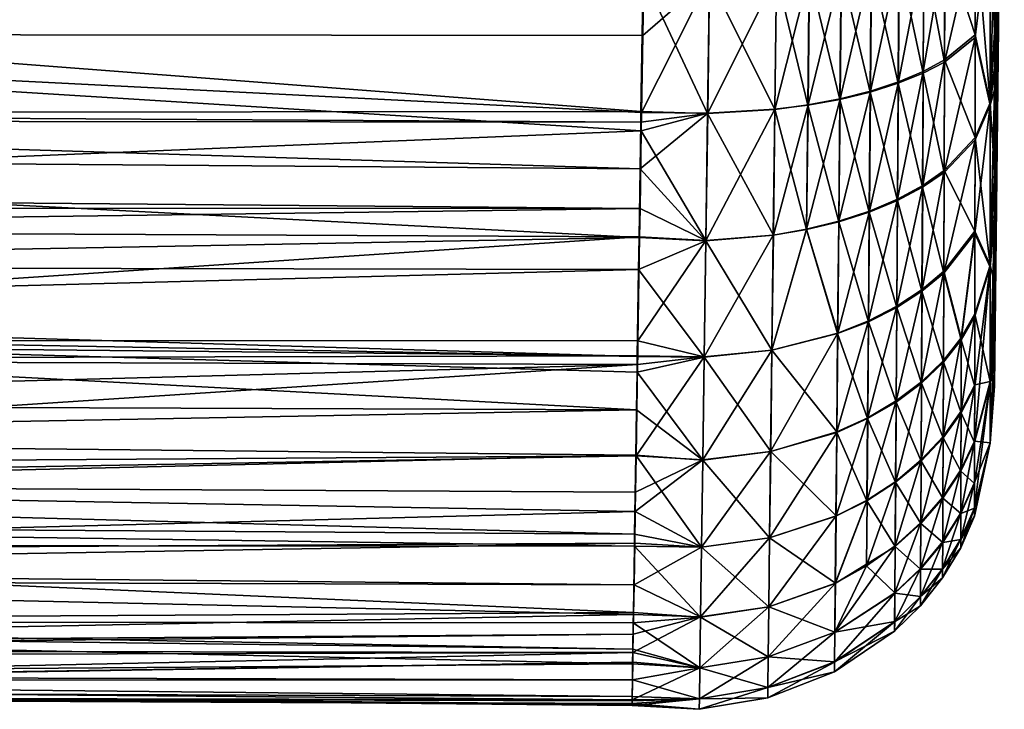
# Model space of a CAD drawing. Extents: x -0.145 to 0.145, y -0.184 to 0.
# Tile 274 of 342: x 0.121 to 0.145, y -0.116 to -0.099. Entities that reach past the tile are written whole.
import ezdxf

# ---------------------------------------------------------------- set-up
doc = ezdxf.new("R2010")
doc.units = 0
doc.layers.add('mesh', color=7, linetype='CONTINUOUS')

msp = doc.modelspace()

# ---------------------------------------------------------------- meshes
at = {"layer": 'mesh'}
mesh = msp.add_polyface(dxfattribs=at)
corners = [(0.137496, -0.091066, 0.024542), (0.135935, -0.088682, 0.024486), (0.13597, -0.085146, 0.024193), (0.13593, -0.08904, 0.024507), (0.1359, -0.091043, 0.024622), (0.137557, -0.085156, 0.024152), (0.138058, -0.091074, 0.024514), (0.13915, -0.085167, 0.023856), (0.139091, -0.091086, 0.024235), (0.137448, -0.094548, 0.024394), (0.139062, -0.094526, 0.024104), (0.138981, -0.101146, 0.022273), (0.1374, -0.097965, 0.02371), (0.139021, -0.097903, 0.023428), (0.137354, -0.101249, 0.022541), (0.135846, -0.094512, 0.024263), (0.135863, -0.093423, 0.024376), (0.135794, -0.097919, 0.023659), (0.135808, -0.096964, 0.024008), (0.135722, -0.102587, 0.02195), (0.135739, -0.101452, 0.022366), (0.138944, -0.104189, 0.020663), (0.13731, -0.104329, 0.02091), (0.135697, -0.104242, 0.02082), (0.137452, -0.094537, -0.023474), (0.135809, -0.097894, -0.022682), (0.137404, -0.097956, -0.022791), (0.135931, -0.090015, -0.023657), (0.135925, -0.090413, -0.023633), (0.137501, -0.091056, -0.023657), (0.13755, -0.087584, -0.023336), (0.135861, -0.09451, -0.023381), (0.135915, -0.091024, -0.023595), (0.137358, -0.10124, -0.021623), (0.13575, -0.101662, -0.021479), (0.137315, -0.104321, -0.019994), (0.135757, -0.10122, -0.02162), (0.135786, -0.099356, -0.022215), (0.139141, -0.087654, -0.023051), (0.1391, -0.091084, -0.023367), (0.139059, -0.094524, -0.023184), (0.139018, -0.097901, -0.022509), (0.138979, -0.101145, -0.021353), (0.138942, -0.104188, -0.019743), (0.135968, -0.087586, -0.023199), (0.13599, -0.086161, -0.02293)]
mesh.append_faces([[corners[k] for k in face] for face in [(0, 1, 2, 2), (0, 3, 1, 1), (4, 3, 0, 0), (5, 6, 0, 0), (7, 8, 6, 6), (6, 9, 0, 0), (6, 10, 9, 9), (8, 10, 6, 6), (11, 12, 13, 13), (14, 12, 11, 11), (9, 4, 0, 0), (15, 16, 9, 9), (14, 17, 12, 12), (12, 9, 13, 13), (12, 15, 9, 9), (18, 15, 12, 12), (19, 20, 14, 14), (21, 14, 11, 11), (22, 14, 21, 21), (22, 19, 14, 14), (23, 19, 22, 22), (24, 25, 26, 26), (27, 28, 29, 29), (30, 27, 29, 29), (29, 31, 24, 24), (28, 32, 29, 29), (33, 34, 35, 35), (26, 36, 33, 33), (25, 37, 26, 26), (29, 38, 30, 30), (24, 39, 29, 29), (26, 40, 24, 24), (33, 41, 26, 26), (33, 42, 41, 41), (35, 42, 33, 33), (35, 43, 42, 42), (30, 44, 27, 27), (30, 45, 44, 44)]])
mesh = msp.add_polyface(dxfattribs=at)
corners = [(0.13593, -0.08904, 0.024507), (0.098152, -0.089053, 0.02434), (0.135935, -0.088682, 0.024486), (0.135863, -0.093423, 0.024376), (0.098152, -0.093419, 0.024203), (0.1359, -0.091043, 0.024622), (0.135808, -0.096964, 0.024008), (0.098152, -0.095722, 0.024094), (0.135846, -0.094512, 0.024263), (0.098152, -0.101412, 0.022306), (0.135739, -0.101452, 0.022366), (0.135722, -0.102587, 0.02195), (0.098152, -0.101229, 0.022417), (0.135743, -0.101199, 0.022458), (0.098152, -0.098312, 0.023305), (0.135794, -0.097919, 0.023659), (0.098152, -0.097581, 0.023528), (0.135798, -0.097641, 0.023761), (0.13572, -0.103547, -0.020305), (0.098152, -0.104053, -0.020016), (0.135709, -0.104226, -0.019882), (0.098152, -0.10353, -0.020251), (0.135838, -0.095991, -0.02329), (0.098152, -0.098547, -0.022492), (0.135809, -0.097894, -0.022682), (0.135855, -0.094912, -0.023356), (0.098152, -0.095079, -0.023101), (0.135861, -0.09451, -0.023381), (0.098152, -0.094867, -0.023139), (0.135915, -0.091024, -0.023595), (0.098152, -0.092761, -0.023509), (0.135931, -0.090015, -0.023657), (0.098152, -0.090436, -0.023344), (0.135925, -0.090413, -0.023633), (0.135968, -0.087586, -0.023199), (0.098152, -0.086943, -0.023097), (0.137448, -0.094548, 0.024394), (0.1374, -0.097965, 0.02371), (0.137354, -0.101249, 0.022541), (0.137452, -0.094537, -0.023474), (0.137501, -0.091056, -0.023657), (0.137315, -0.104321, -0.019994), (0.13575, -0.101662, -0.021479), (0.137358, -0.10124, -0.021623), (0.135757, -0.10122, -0.02162), (0.137404, -0.097956, -0.022791), (0.135786, -0.099356, -0.022215), (0.098152, -0.089808, 0.024374), (0.098152, -0.094109, 0.02417), (0.098152, -0.102297, 0.021773), (0.135697, -0.104242, 0.02082), (0.098152, -0.103213, -0.020393), (0.098152, -0.099319, -0.022145), (0.098152, -0.090812, -0.023371), (0.13599, -0.086161, -0.02293), (0.098152, -0.086538, -0.022968)]
mesh.append_faces([[corners[k] for k in face] for face in [(0, 1, 2, 2), (3, 4, 5, 5), (6, 7, 8, 8), (9, 10, 11, 11), (12, 13, 10, 10), (14, 15, 13, 13), (16, 17, 15, 15), (6, 17, 16, 16), (18, 19, 20, 20), (21, 19, 18, 18), (22, 23, 24, 24), (25, 26, 22, 22), (27, 28, 25, 25), (29, 30, 27, 27), (31, 32, 33, 33), (34, 35, 31, 31), (36, 3, 5, 5), (37, 17, 6, 6), (37, 15, 17, 17), (38, 13, 15, 15), (38, 10, 13, 13), (39, 22, 24, 24), (39, 25, 22, 22), (39, 27, 25, 25), (40, 29, 27, 27), (41, 18, 20, 20), (41, 42, 18, 18), (43, 44, 42, 42), (45, 46, 44, 44), (5, 47, 0, 0), (8, 48, 3, 3), (49, 11, 50, 50), (51, 18, 42, 42), (52, 46, 24, 24), (52, 44, 46, 46), (42, 44, 52, 52), (33, 53, 29, 29), (54, 55, 34, 34)]])
mesh = msp.add_polyface(dxfattribs=at)
corners = [(0.14453, -0.08684, 0.000366), (0.144289, -0.106313, -0.006328), (0.144289, -0.107517, -0.00288), (0.144289, -0.106142, -0.006818), (0.144289, -0.106221, 0.007272), (0.144289, -0.105339, 0.009162), (0.144289, -0.107102, 0.005382), (0.144289, -0.107844, 0.001278), (0.144289, -0.107566, 0.002816), (0.144289, -0.107805, 0.00079), (0.143077, -0.102621, 0.018168), (0.143825, -0.101825, 0.016903), (0.143821, -0.104093, 0.015262), (0.144188, -0.104959, -0.011289), (0.144289, -0.10381, -0.010276), (0.144289, -0.100675, -0.013027), (0.144289, -0.102673, 0.01237), (0.144289, -0.103672, 0.011168), (0.144188, -0.104912, 0.012261), (0.141962, -0.100516, -0.01983), (0.141286, -0.100728, -0.020333), (0.141944, -0.103349, -0.018333), (0.144189, -0.101046, -0.014606), (0.14382, -0.104147, -0.014302), (0.144289, -0.10021, -0.013259), (0.143823, -0.101884, -0.015952), (0.143827, -0.099407, -0.017259), (0.144189, -0.100986, 0.015562), (0.144289, -0.100125, 0.014188), (0.143829, -0.099344, 0.0182), (0.143087, -0.099951, 0.019567), (0.143067, -0.105062, 0.016398), (0.142556, -0.102985, 0.018744), (0.142571, -0.100229, 0.020192), (0.142543, -0.105505, 0.016914), (0.142551, -0.103027, -0.017805), (0.143073, -0.102671, -0.017225), (0.142565, -0.100273, -0.01926), (0.143064, -0.105108, -0.015446), (0.142539, -0.105543, -0.015968), (0.143083, -0.100003, -0.018633), (0.141949, -0.103316, 0.019268), (0.141968, -0.100482, 0.020759)]
mesh.append_faces([[corners[k] for k in face] for face in [(0, 1, 2, 2), (0, 3, 1, 1), (0, 4, 5, 5), (0, 6, 4, 4), (0, 7, 8, 8), (0, 9, 7, 7), (10, 11, 12, 12), (13, 14, 15, 15), (16, 17, 18, 18), (19, 20, 21, 21), (13, 22, 23, 23), (15, 22, 13, 13), (15, 24, 22, 22), (22, 25, 23, 23), (22, 26, 25, 25), (27, 18, 11, 11), (27, 16, 18, 18), (28, 16, 27, 27), (18, 12, 11, 11), (11, 29, 27, 27), (10, 30, 11, 11), (12, 31, 10, 10), (30, 32, 33, 33), (10, 32, 30, 30), (10, 34, 32, 32), (31, 34, 10, 10), (35, 36, 37, 37), (35, 38, 36, 36), (39, 38, 35, 35), (25, 38, 23, 23), (25, 36, 38, 38), (26, 36, 25, 25), (26, 40, 36, 36), (19, 35, 37, 37), (21, 35, 19, 19), (21, 39, 35, 35), (41, 33, 32, 32), (42, 33, 41, 41)]])
mesh = msp.add_polyface(dxfattribs=at)
corners = [(0.144289, -0.107517, -0.00288), (0.144289, -0.107598, -0.001843), (0.14453, -0.08684, 0.000366), (0.144289, -0.10381, -0.010276), (0.144289, -0.106142, -0.006818), (0.144289, -0.100675, -0.013027), (0.144289, -0.10021, -0.013259), (0.144289, -0.102673, 0.01237), (0.144289, -0.100125, 0.014188), (0.144289, -0.103672, 0.011168), (0.144289, -0.107566, 0.002816), (0.144289, -0.107102, 0.005382), (0.144289, -0.107805, 0.00079), (0.144289, -0.099278, 0.014792), (0.144191, -0.096283, 0.017602), (0.144289, -0.095864, 0.016087), (0.144189, -0.100986, 0.015562), (0.144289, -0.096942, -0.014889), (0.144189, -0.101046, -0.014606), (0.14419, -0.096349, -0.016666), (0.144289, -0.095924, -0.015101), (0.14201, -0.094319, 0.022447), (0.141989, -0.097462, 0.021826), (0.141318, -0.09761, 0.022355), (0.141982, -0.097496, -0.020903), (0.141311, -0.097634, -0.021433), (0.141962, -0.100516, -0.01983), (0.142002, -0.094354, -0.02153), (0.141337, -0.094414, -0.022076), (0.143827, -0.099407, -0.017259), (0.143831, -0.096768, -0.018194), (0.143098, -0.097107, 0.020567), (0.143829, -0.099344, 0.0182), (0.143087, -0.099951, 0.019567), (0.143833, -0.096704, 0.019125), (0.143109, -0.094149, 0.021145), (0.143825, -0.101825, 0.016903), (0.142571, -0.100229, 0.020192), (0.142586, -0.097293, 0.021226), (0.14258, -0.097337, -0.020302), (0.143083, -0.100003, -0.018633), (0.143093, -0.09716, -0.019641), (0.142565, -0.100273, -0.01926), (0.143073, -0.102671, -0.017225), (0.143835, -0.094022, -0.018738), (0.141968, -0.100482, 0.020759), (0.142602, -0.094238, 0.021826)]
mesh.append_faces([[corners[k] for k in face] for face in [(0, 1, 2, 2), (3, 4, 2, 2), (2, 5, 3, 3), (2, 6, 5, 5), (2, 7, 8, 8), (2, 9, 7, 7), (10, 11, 2, 2), (1, 12, 2, 2), (13, 14, 15, 15), (13, 16, 14, 14), (8, 16, 13, 13), (17, 18, 6, 6), (17, 19, 18, 18), (20, 19, 17, 17), (21, 22, 23, 23), (24, 25, 26, 26), (27, 28, 24, 24), (19, 29, 18, 18), (19, 30, 29, 29), (31, 32, 33, 33), (31, 34, 32, 32), (35, 34, 31, 31), (16, 34, 14, 14), (16, 32, 34, 34), (36, 33, 32, 32), (31, 37, 38, 38), (33, 37, 31, 31), (39, 40, 41, 41), (42, 40, 39, 39), (42, 43, 40, 40), (30, 40, 29, 29), (30, 41, 40, 40), (44, 41, 30, 30), (24, 39, 27, 27), (24, 42, 39, 39), (26, 42, 24, 24), (45, 38, 37, 37), (22, 38, 45, 45), (22, 46, 38, 38)]])
mesh = msp.add_polyface(dxfattribs=at)
corners = [(0.144289, -0.096942, -0.014889), (0.144289, -0.10021, -0.013259), (0.14453, -0.08684, 0.000366), (0.144289, -0.095924, -0.015101), (0.144289, -0.092859, -0.015739), (0.144289, -0.095864, 0.016087), (0.144289, -0.095378, 0.016271), (0.144289, -0.099278, 0.014792), (0.144289, -0.100125, 0.014188), (0.144289, -0.105339, 0.009162), (0.144289, -0.103672, 0.011168), (0.144139, -0.091197, 0.018209), (0.144289, -0.09123, 0.016708), (0.144191, -0.096283, 0.017602), (0.14201, -0.094319, 0.022447), (0.141345, -0.09439, 0.022993), (0.141995, -0.091121, 0.022568), (0.141318, -0.09761, 0.022355), (0.142023, -0.091153, -0.021696), (0.141363, -0.091135, -0.022248), (0.142002, -0.094354, -0.02153), (0.14419, -0.096349, -0.016666), (0.144191, -0.091262, -0.017299), (0.143835, -0.094022, -0.018738), (0.143831, -0.096768, -0.018194), (0.143839, -0.091228, -0.018881), (0.143795, -0.091165, 0.019775), (0.144061, -0.091179, 0.018998), (0.143837, -0.093958, 0.019659), (0.143109, -0.094149, 0.021145), (0.143833, -0.096704, 0.019125), (0.143522, -0.091151, 0.020573), (0.142602, -0.094238, 0.021826), (0.143075, -0.091141, 0.021261), (0.142586, -0.097293, 0.021226), (0.143098, -0.097107, 0.020567), (0.142596, -0.094282, -0.020909), (0.143104, -0.094202, -0.020228), (0.142612, -0.091172, -0.02107), (0.143093, -0.09716, -0.019641), (0.14258, -0.097337, -0.020302), (0.143115, -0.091191, -0.020382), (0.141989, -0.097462, 0.021826), (0.142574, -0.091129, 0.022033)]
mesh.append_faces([[corners[k] for k in face] for face in [(0, 1, 2, 2), (2, 3, 0, 0), (2, 4, 3, 3), (2, 5, 6, 6), (2, 7, 5, 5), (8, 7, 2, 2), (9, 10, 2, 2), (6, 11, 12, 12), (6, 13, 11, 11), (5, 13, 6, 6), (14, 15, 16, 16), (17, 15, 14, 14), (18, 19, 20, 20), (21, 22, 23, 23), (21, 4, 22, 22), (3, 4, 21, 21), (23, 24, 21, 21), (25, 23, 22, 22), (26, 27, 28, 28), (29, 28, 30, 30), (13, 28, 11, 11), (13, 30, 28, 28), (29, 31, 28, 28), (29, 32, 33, 33), (29, 34, 32, 32), (35, 34, 29, 29), (36, 37, 38, 38), (36, 39, 37, 37), (40, 39, 36, 36), (23, 37, 39, 39), (25, 37, 23, 23), (25, 41, 37, 37), (18, 36, 38, 38), (20, 36, 18, 18), (20, 40, 36, 36), (14, 32, 42, 42), (14, 43, 32, 32), (16, 43, 14, 14)]])
mesh = msp.add_polyface(dxfattribs=at)
corners = [(0.135808, -0.096964, 0.024008), (0.098152, -0.097581, 0.023528), (0.098152, -0.095722, 0.024094), (0.098152, -0.101229, 0.022417), (0.135739, -0.101452, 0.022366), (0.098152, -0.101412, 0.022306), (0.098152, -0.098312, 0.023305), (0.135743, -0.101199, 0.022458), (0.135794, -0.097919, 0.023659), (0.135838, -0.095991, -0.02329), (0.098152, -0.095079, -0.023101), (0.098152, -0.098547, -0.022492), (0.135855, -0.094912, -0.023356), (0.098152, -0.094867, -0.023139), (0.135846, -0.094512, 0.024263), (0.098152, -0.094109, 0.02417), (0.098152, -0.103213, -0.020393), (0.13575, -0.101662, -0.021479), (0.098152, -0.099319, -0.022145), (0.135809, -0.097894, -0.022682), (0.097913, -0.102308, 0.021774), (0.097854, -0.10224, 0.02164), (0.097913, -0.098328, 0.023355), (0.097864, -0.099238, -0.02204), (0.097864, -0.103148, -0.020296), (0.098048, -0.099303, -0.022228), (0.097854, -0.101217, -0.021206), (0.097853, -0.09915, -0.021788), (0.097854, -0.097163, -0.022594), (0.098048, -0.098357, 0.023452), (0.098152, -0.102297, 0.021773), (0.098048, -0.102353, 0.021864), (0.097996, -0.103233, -0.020447), (0.09795, -0.095097, -0.023196), (0.098072, -0.095099, -0.023213), (0.097854, -0.095069, -0.023007), (0.098048, -0.094114, 0.024304), (0.097853, -0.098302, 0.023175), (0.097854, -0.094087, 0.024055), (0.097913, -0.094103, 0.024204)]
mesh.append_faces([[corners[k] for k in face] for face in [(0, 1, 2, 2), (3, 4, 5, 5), (6, 7, 3, 3), (1, 8, 6, 6), (9, 10, 11, 11), (12, 13, 10, 10), (14, 2, 15, 15), (16, 17, 18, 18), (19, 11, 18, 18), (20, 21, 22, 22), (23, 24, 25, 25), (23, 26, 24, 24), (23, 27, 26, 26), (28, 27, 23, 23), (29, 30, 31, 31), (32, 16, 18, 18), (33, 25, 34, 34), (33, 23, 25, 25), (35, 23, 33, 33), (35, 28, 23, 23), (15, 29, 36, 36), (15, 1, 29, 29), (2, 1, 15, 15), (30, 3, 5, 5), (29, 3, 30, 30), (29, 6, 3, 3), (1, 6, 29, 29), (34, 10, 13, 13), (34, 11, 10, 10), (34, 18, 11, 11), (25, 18, 34, 34), (25, 32, 18, 18), (37, 22, 21, 21), (38, 22, 37, 37), (38, 39, 22, 22), (22, 31, 20, 20), (22, 29, 31, 31), (39, 29, 22, 22), (39, 36, 29, 29)]])
mesh = msp.add_polyface(dxfattribs=at)
corners = [(0.141968, -0.100482, 0.020759), (0.141949, -0.103316, 0.019268), (0.141268, -0.103607, 0.019728), (0.141989, -0.097462, 0.021826), (0.141292, -0.100704, 0.021259), (0.14053, -0.103852, 0.020117), (0.140503, -0.106556, 0.018143), (0.140559, -0.10089, 0.021681), (0.13975, -0.104046, 0.020429), (0.141318, -0.09761, 0.022355), (0.139818, -0.097832, 0.02316), (0.139021, -0.097903, 0.023428), (0.139855, -0.094495, 0.023827), (0.138981, -0.101146, 0.022273), (0.140589, -0.097734, 0.022802), (0.139783, -0.101038, 0.02202), (0.138944, -0.104189, 0.020663), (0.141246, -0.106259, 0.017795), (0.141944, -0.103349, -0.018333), (0.141286, -0.100728, -0.020333), (0.141263, -0.103631, -0.018798), (0.141962, -0.100516, -0.01983), (0.141311, -0.097634, -0.021433), (0.141982, -0.097496, -0.020903), (0.141337, -0.094414, -0.022076), (0.140553, -0.100905, -0.020758), (0.140525, -0.103866, -0.019191), (0.140583, -0.097749, -0.021881), (0.140614, -0.094463, -0.022538), (0.139746, -0.104052, -0.019507), (0.138979, -0.101145, -0.021353), (0.138942, -0.104188, -0.019743), (0.139778, -0.101045, -0.021098), (0.139018, -0.097901, -0.022509), (0.139813, -0.097838, -0.02224), (0.139059, -0.094524, -0.023184), (0.137404, -0.097956, -0.022791), (0.139849, -0.0945, -0.022908)]
mesh.append_faces([[corners[k] for k in face] for face in [(0, 1, 2, 2), (3, 0, 4, 4), (2, 4, 0, 0), (2, 5, 4, 4), (6, 5, 2, 2), (7, 5, 8, 8), (7, 4, 5, 5), (9, 4, 7, 7), (9, 3, 4, 4), (10, 11, 12, 12), (13, 11, 10, 10), (7, 14, 9, 9), (7, 15, 14, 14), (8, 15, 7, 7), (8, 16, 15, 15), (17, 2, 1, 1), (15, 10, 14, 14), (15, 13, 10, 10), (16, 13, 15, 15), (18, 19, 20, 20), (21, 22, 19, 19), (23, 24, 22, 22), (20, 25, 26, 26), (19, 25, 20, 20), (19, 27, 25, 25), (22, 27, 19, 19), (22, 28, 27, 27), (29, 30, 31, 31), (32, 30, 29, 29), (32, 33, 30, 30), (34, 33, 32, 32), (34, 35, 33, 33), (36, 33, 35, 35), (26, 32, 29, 29), (25, 32, 26, 26), (25, 34, 32, 32), (27, 34, 25, 25), (27, 37, 34, 34)]])
mesh = msp.add_polyface(dxfattribs=at)
corners = [(0.098152, -0.106006, 0.019536), (0.135652, -0.107126, 0.018853), (0.098152, -0.106426, 0.019282), (0.098152, -0.10495, 0.020173), (0.135685, -0.10502, 0.02029), (0.098152, -0.102297, 0.021773), (0.135697, -0.104242, 0.02082), (0.098152, -0.101412, 0.022306), (0.135722, -0.102587, 0.02195), (0.135709, -0.104226, -0.019882), (0.098152, -0.104053, -0.020016), (0.098152, -0.106731, -0.017931), (0.135664, -0.107104, -0.017941), (0.098152, -0.107199, -0.017567), (0.098152, -0.10353, -0.020251), (0.13572, -0.103547, -0.020305), (0.098152, -0.103213, -0.020393), (0.097853, -0.105737, 0.019195), (0.097854, -0.105873, 0.01937), (0.097854, -0.10751, 0.018009), (0.097854, -0.104107, 0.020587), (0.097854, -0.10224, 0.02164), (0.097853, -0.103657, 0.02081), (0.097864, -0.103148, -0.020296), (0.097854, -0.101217, -0.021206), (0.097853, -0.103066, -0.020156), (0.097854, -0.106647, -0.017835), (0.097854, -0.104934, -0.019125), (0.097853, -0.105805, -0.018461), (0.097913, -0.105963, 0.01949), (0.097913, -0.102308, 0.021774), (0.097913, -0.109129, 0.016607), (0.097854, -0.109019, 0.016505), (0.098048, -0.099303, -0.022228), (0.097996, -0.103233, -0.020447), (0.098048, -0.106024, 0.01957), (0.098152, -0.109115, 0.016585), (0.098048, -0.102353, 0.021864), (0.097864, -0.109737, -0.014843), (0.097913, -0.106742, -0.01795), (0.09795, -0.109843, -0.014932), (0.098048, -0.106807, -0.018028), (0.098152, -0.108278, 0.017425), (0.098152, -0.109779, -0.014883), (0.098048, -0.109204, 0.016675)]
mesh.append_faces([[corners[k] for k in face] for face in [(0, 1, 2, 2), (3, 4, 0, 0), (5, 6, 3, 3), (7, 8, 5, 5), (9, 10, 11, 11), (12, 11, 13, 13), (14, 15, 16, 16), (17, 18, 19, 19), (20, 21, 18, 18), (17, 20, 18, 18), (20, 22, 21, 21), (23, 24, 25, 25), (26, 27, 28, 28), (29, 21, 30, 30), (29, 18, 21, 21), (31, 18, 29, 29), (31, 32, 18, 18), (33, 23, 34, 34), (35, 0, 36, 36), (37, 0, 35, 35), (38, 39, 26, 26), (40, 41, 39, 39), (40, 11, 41, 41), (5, 0, 37, 37), (5, 3, 0, 0), (0, 2, 42, 42), (43, 13, 11, 11), (27, 23, 25, 25), (26, 23, 27, 27), (39, 23, 26, 26), (39, 34, 23, 23), (41, 34, 39, 39), (41, 16, 34, 34), (11, 16, 41, 41), (11, 14, 16, 16), (10, 14, 11, 11), (29, 35, 44, 44), (30, 35, 29, 29), (30, 37, 35, 35)]])
mesh = msp.add_polyface(dxfattribs=at)
corners = [(0.141949, -0.103316, 0.019268), (0.141931, -0.105907, 0.017383), (0.141246, -0.106259, 0.017795), (0.144187, -0.107731, 0.007976), (0.144289, -0.106221, 0.007272), (0.144289, -0.107102, 0.005382), (0.144289, -0.105339, 0.009162), (0.144188, -0.104912, 0.012261), (0.144289, -0.103672, 0.011168), (0.144187, -0.107762, -0.006991), (0.144289, -0.10381, -0.010276), (0.144188, -0.104959, -0.011289), (0.144289, -0.106142, -0.006818), (0.144289, -0.106313, -0.006328), (0.141227, -0.108606, 0.0155), (0.140503, -0.106556, 0.018143), (0.141268, -0.103607, 0.019728), (0.141927, -0.105937, -0.016443), (0.141242, -0.106282, -0.016861), (0.141912, -0.108225, -0.014199), (0.141263, -0.103631, -0.018798), (0.141944, -0.103349, -0.018333), (0.14382, -0.104147, -0.014302), (0.143817, -0.106148, -0.012341), (0.143818, -0.1061, 0.01331), (0.143821, -0.104093, 0.015262), (0.143816, -0.107805, 0.011087), (0.143489, -0.106674, 0.013813), (0.143067, -0.105062, 0.016398), (0.143485, -0.108446, 0.011503), (0.143059, -0.107222, 0.014293), (0.142531, -0.107734, 0.01474), (0.142543, -0.105505, 0.016914), (0.142539, -0.105543, -0.015968), (0.143056, -0.107263, -0.013334), (0.143064, -0.105108, -0.015446), (0.142528, -0.107768, -0.013787), (0.143487, -0.106719, -0.012849), (0.143483, -0.108483, -0.010532), (0.143815, -0.107845, -0.010112), (0.141916, -0.108198, 0.015144), (0.142556, -0.102985, 0.018744)]
mesh.append_faces([[corners[k] for k in face] for face in [(0, 1, 2, 2), (3, 4, 5, 5), (3, 6, 4, 4), (7, 6, 3, 3), (7, 8, 6, 6), (9, 10, 11, 11), (9, 12, 10, 10), (13, 12, 9, 9), (14, 2, 1, 1), (2, 15, 16, 16), (17, 18, 19, 19), (17, 20, 18, 18), (21, 20, 17, 17), (11, 22, 23, 23), (7, 24, 25, 25), (3, 24, 7, 7), (3, 26, 24, 24), (25, 27, 28, 28), (24, 27, 25, 25), (24, 29, 27, 27), (26, 29, 24, 24), (27, 30, 28, 28), (28, 31, 32, 32), (30, 31, 28, 28), (33, 34, 35, 35), (36, 34, 33, 33), (34, 37, 35, 35), (34, 38, 37, 37), (23, 39, 11, 11), (23, 37, 39, 39), (22, 37, 23, 23), (22, 35, 37, 37), (17, 33, 21, 21), (17, 36, 33, 33), (19, 36, 17, 17), (40, 32, 31, 31), (1, 32, 40, 40), (1, 41, 32, 32), (0, 41, 1, 1)]])
mesh = msp.add_polyface(dxfattribs=at)
corners = [(0.13975, -0.104046, 0.020429), (0.140503, -0.106556, 0.018143), (0.13891, -0.106967, 0.018631), (0.14053, -0.103852, 0.020117), (0.138944, -0.104189, 0.020663), (0.13731, -0.104329, 0.02091), (0.137271, -0.107142, 0.018854), (0.141227, -0.108606, 0.0155), (0.14048, -0.108949, 0.0158), (0.141246, -0.106259, 0.017795), (0.14046, -0.110978, 0.013137), (0.13888, -0.109424, 0.016221), (0.138855, -0.111507, 0.013482), (0.137236, -0.109629, 0.016413), (0.137207, -0.111738, 0.01364), (0.135685, -0.10502, 0.02029), (0.138854, -0.111508, -0.012561), (0.138879, -0.109424, -0.0153), (0.13721, -0.111733, -0.012726), (0.140477, -0.108961, -0.014869), (0.140499, -0.10657, -0.017214), (0.140458, -0.110988, -0.012203), (0.14121, -0.110596, 0.012891), (0.140445, -0.112602, 0.010209), (0.141207, -0.110613, -0.011949), (0.141223, -0.108625, -0.014562), (0.141242, -0.106282, -0.016861), (0.140525, -0.103866, -0.019191), (0.141263, -0.103631, -0.018798), (0.139746, -0.104052, -0.019507), (0.138942, -0.104188, -0.019743), (0.138909, -0.106967, -0.017711), (0.137275, -0.107134, -0.017938), (0.137315, -0.104321, -0.019994), (0.13724, -0.109622, -0.015498)]
mesh.append_faces([[corners[k] for k in face] for face in [(0, 1, 2, 2), (0, 3, 1, 1), (2, 4, 0, 0), (2, 5, 4, 4), (6, 5, 2, 2), (7, 8, 9, 9), (10, 8, 7, 7), (10, 11, 8, 8), (12, 11, 10, 10), (12, 13, 11, 11), (14, 13, 12, 12), (6, 15, 5, 5), (8, 1, 9, 9), (8, 2, 1, 1), (11, 2, 8, 8), (11, 6, 2, 2), (13, 6, 11, 11), (16, 17, 18, 18), (19, 17, 16, 16), (19, 20, 17, 17), (21, 19, 16, 16), (22, 10, 7, 7), (23, 10, 22, 22), (23, 12, 10, 10), (24, 19, 21, 21), (25, 19, 24, 24), (25, 20, 19, 19), (26, 20, 25, 25), (26, 27, 20, 20), (28, 27, 26, 26), (29, 30, 31, 31), (32, 30, 33, 33), (32, 31, 30, 30), (34, 31, 32, 32), (17, 34, 18, 18), (17, 31, 34, 34), (20, 31, 17, 17), (20, 29, 31, 31), (27, 29, 20, 20)]])
mesh = msp.add_polyface(dxfattribs=at)
corners = [(0.098152, -0.106426, 0.019282), (0.135647, -0.107506, 0.018594), (0.135633, -0.108412, 0.01757), (0.135652, -0.107126, 0.018853), (0.098152, -0.10495, 0.020173), (0.135697, -0.104242, 0.02082), (0.135685, -0.10502, 0.02029), (0.098152, -0.108278, 0.017425), (0.098152, -0.111683, 0.013147), (0.135583, -0.111713, 0.013646), (0.135559, -0.113315, 0.010543), (0.135535, -0.114941, 0.005663), (0.098152, -0.114841, 0.005634), (0.135541, -0.114555, 0.007318), (0.135527, -0.115564, 0.00299), (0.098152, -0.115213, 0.004373), (0.13553, -0.115348, 0.003916), (0.135528, -0.115529, 0.00118), (0.098152, -0.115351, 0.001165), (0.135528, -0.115515, 0.000459), (0.13553, -0.115448, -0.002996), (0.135557, -0.113841, -0.008828), (0.098152, -0.114227, -0.007224), (0.13555, -0.114279, -0.007255), (0.135576, -0.112649, -0.010915), (0.098152, -0.112527, -0.010864), (0.135565, -0.113367, -0.009657), (0.135605, -0.110873, -0.014026), (0.098152, -0.111846, -0.012323), (0.135592, -0.111636, -0.01269), (0.135612, -0.110408, -0.014509), (0.098152, -0.110205, -0.014356), (0.135626, -0.109525, -0.015426), (0.135664, -0.107104, -0.017941), (0.098152, -0.107199, -0.017567), (0.135661, -0.107315, -0.017722), (0.137153, -0.115656, 0.000456), (0.137156, -0.115405, 0.003931), (0.137157, -0.115404, -0.003018), (0.098152, -0.106006, 0.019536), (0.098152, -0.110401, 0.015295), (0.135616, -0.109511, 0.016328), (0.135587, -0.111424, 0.014166), (0.098152, -0.109115, 0.016585), (0.098152, -0.113531, 0.010052), (0.135555, -0.113566, 0.010058), (0.135546, -0.114205, 0.00882), (0.098152, -0.111171, 0.014004), (0.098152, -0.113733, 0.00939), (0.098152, -0.114958, 0.005238), (0.135531, -0.115429, -0.003126), (0.135546, -0.114519, -0.006392), (0.098152, -0.115112, -0.003169), (0.098152, -0.115086, -0.003304), (0.098152, -0.114104, -0.007486), (0.098152, -0.112278, -0.011397), (0.098152, -0.109779, -0.014883), (0.13567, -0.106745, -0.018315), (0.098152, -0.106731, -0.017931), (0.135709, -0.104226, -0.019882), (0.137168, -0.114654, -0.00642)]
mesh.append_faces([[corners[k] for k in face] for face in [(0, 1, 2, 2), (0, 3, 1, 1), (4, 5, 6, 6), (7, 0, 2, 2), (8, 9, 10, 10), (11, 12, 13, 13), (14, 15, 16, 16), (14, 17, 15, 15), (18, 19, 20, 20), (17, 19, 18, 18), (21, 22, 23, 23), (24, 25, 26, 26), (27, 28, 29, 29), (30, 31, 27, 27), (32, 31, 30, 30), (33, 34, 35, 35), (36, 17, 14, 14), (37, 14, 16, 16), (38, 20, 19, 19), (36, 19, 17, 17), (39, 6, 3, 3), (40, 41, 42, 42), (43, 2, 41, 41), (44, 45, 46, 46), (44, 10, 45, 45), (47, 42, 9, 9), (13, 48, 46, 46), (16, 49, 11, 11), (18, 20, 50, 50), (51, 52, 50, 50), (23, 53, 51, 51), (26, 54, 21, 21), (29, 55, 24, 24), (35, 56, 32, 32), (57, 58, 33, 33), (57, 59, 58, 58), (60, 51, 50, 50), (38, 50, 20, 20)]])
mesh = msp.add_polyface(dxfattribs=at)
corners = [(0.137186, -0.113422, -0.009679), (0.135565, -0.113367, -0.009657), (0.135557, -0.113841, -0.008828), (0.13721, -0.111733, -0.012726), (0.135592, -0.111636, -0.01269), (0.135576, -0.112649, -0.010915), (0.137236, -0.109629, 0.016413), (0.135616, -0.109511, 0.016328), (0.135633, -0.108412, 0.01757), (0.135685, -0.10502, 0.02029), (0.135697, -0.104242, 0.02082), (0.13731, -0.104329, 0.02091), (0.137207, -0.111738, 0.01364), (0.137271, -0.107142, 0.018854), (0.135652, -0.107126, 0.018853), (0.135647, -0.107506, 0.018594), (0.135555, -0.113566, 0.010058), (0.135559, -0.113315, 0.010543), (0.137183, -0.113426, 0.010592), (0.137166, -0.114657, 0.007333), (0.135546, -0.114205, 0.00882), (0.135541, -0.114555, 0.007318), (0.135535, -0.114941, 0.005663), (0.137156, -0.115405, 0.003931), (0.13553, -0.115348, 0.003916), (0.137153, -0.115656, 0.000456), (0.135527, -0.115564, 0.00299), (0.13555, -0.114279, -0.007255), (0.137168, -0.114654, -0.00642), (0.135546, -0.114519, -0.006392), (0.135583, -0.111713, 0.013646), (0.137157, -0.115404, -0.003018), (0.135528, -0.115515, 0.000459), (0.13567, -0.106745, -0.018315), (0.137315, -0.104321, -0.019994), (0.135709, -0.104226, -0.019882), (0.137275, -0.107134, -0.017938), (0.135664, -0.107104, -0.017941), (0.13724, -0.109622, -0.015498), (0.135612, -0.110408, -0.014509), (0.135605, -0.110873, -0.014026), (0.135626, -0.109525, -0.015426), (0.135661, -0.107315, -0.017722), (0.135587, -0.111424, 0.014166), (0.135531, -0.115429, -0.003126)]
mesh.append_faces([[corners[k] for k in face] for face in [(0, 1, 2, 2), (3, 4, 5, 5), (6, 7, 8, 8), (9, 10, 11, 11), (12, 7, 6, 6), (13, 14, 9, 9), (15, 14, 13, 13), (6, 15, 13, 13), (8, 15, 6, 6), (16, 17, 18, 18), (18, 19, 16, 16), (19, 20, 16, 16), (19, 21, 20, 20), (22, 21, 19, 19), (23, 22, 19, 19), (24, 22, 23, 23), (23, 25, 26, 26), (27, 0, 2, 2), (0, 5, 1, 1), (0, 3, 5, 5), (28, 27, 29, 29), (28, 0, 27, 27), (18, 30, 12, 12), (17, 30, 18, 18), (25, 31, 32, 32), (33, 34, 35, 35), (33, 36, 34, 34), (37, 36, 33, 33), (38, 39, 40, 40), (38, 41, 39, 39), (36, 41, 38, 38), (36, 42, 41, 41), (37, 42, 36, 36), (3, 40, 4, 4), (3, 38, 40, 40), (12, 30, 43, 43), (12, 43, 7, 7), (31, 28, 44, 44)]])
mesh = msp.add_polyface(dxfattribs=at)
corners = [(0.141931, -0.105907, 0.017383), (0.141916, -0.108198, 0.015144), (0.141227, -0.108606, 0.0155), (0.144187, -0.109219, -0.00207), (0.144289, -0.107598, -0.001843), (0.144289, -0.107517, -0.00288), (0.144289, -0.107805, 0.00079), (0.144187, -0.109208, 0.003062), (0.144289, -0.107844, 0.001278), (0.144289, -0.107566, 0.002816), (0.14121, -0.110596, 0.012891), (0.141912, -0.108225, -0.014199), (0.141223, -0.108625, -0.014562), (0.1419, -0.110166, -0.011649), (0.141242, -0.106282, -0.016861), (0.144187, -0.107731, 0.007976), (0.143813, -0.109171, 0.008642), (0.144289, -0.107102, 0.005382), (0.144289, -0.106313, -0.006328), (0.144187, -0.107762, -0.006991), (0.143812, -0.11017, 0.006024), (0.143816, -0.107805, 0.011087), (0.143481, -0.109865, 0.008961), (0.143485, -0.108446, 0.011503), (0.143483, -0.108483, -0.010532), (0.143815, -0.107845, -0.010112), (0.143487, -0.106719, -0.012849), (0.143813, -0.109202, -0.00766), (0.14348, -0.109894, -0.007984), (0.143489, -0.106674, 0.013813), (0.143051, -0.109057, 0.011898), (0.143059, -0.107222, 0.014293), (0.143046, -0.110526, 0.009263), (0.142521, -0.109626, 0.012266), (0.142531, -0.107734, 0.01474), (0.142528, -0.107768, -0.013787), (0.143049, -0.109091, -0.010933), (0.143056, -0.107263, -0.013334), (0.142518, -0.109655, -0.011308), (0.143811, -0.110191, -0.005038), (0.144188, -0.104959, -0.011289), (0.141903, -0.110143, 0.012599)]
mesh.append_faces([[corners[k] for k in face] for face in [(0, 1, 2, 2), (3, 4, 5, 5), (3, 6, 4, 4), (7, 6, 3, 3), (7, 8, 6, 6), (9, 8, 7, 7), (10, 2, 1, 1), (11, 12, 13, 13), (11, 14, 12, 12), (15, 7, 16, 16), (15, 9, 7, 7), (17, 9, 15, 15), (3, 18, 19, 19), (5, 18, 3, 3), (7, 20, 16, 16), (16, 21, 15, 15), (21, 22, 23, 23), (16, 22, 21, 21), (24, 25, 26, 26), (24, 27, 25, 25), (28, 27, 24, 24), (29, 30, 31, 31), (23, 30, 29, 29), (23, 32, 30, 30), (22, 32, 23, 23), (31, 33, 34, 34), (30, 33, 31, 31), (35, 36, 37, 37), (38, 36, 35, 35), (36, 24, 37, 37), (36, 28, 24, 24), (19, 27, 39, 39), (40, 27, 19, 19), (40, 25, 27, 27), (11, 38, 35, 35), (13, 38, 11, 11), (41, 34, 33, 33), (1, 34, 41, 41)]])
mesh = msp.add_polyface(dxfattribs=at)
corners = [(0.098152, -0.111171, 0.014004), (0.135583, -0.111713, 0.013646), (0.098152, -0.111683, 0.013147), (0.135605, -0.110873, -0.014026), (0.098152, -0.110205, -0.014356), (0.098152, -0.111846, -0.012323), (0.135661, -0.107315, -0.017722), (0.098152, -0.107199, -0.017567), (0.098152, -0.108313, -0.0167), (0.098152, -0.110401, 0.015295), (0.135587, -0.111424, 0.014166), (0.098152, -0.109115, 0.016585), (0.135616, -0.109511, 0.016328), (0.098152, -0.108278, 0.017425), (0.135633, -0.108412, 0.01757), (0.135592, -0.111636, -0.01269), (0.098152, -0.112278, -0.011397), (0.135626, -0.109525, -0.015426), (0.098152, -0.109779, -0.014883), (0.097853, -0.108249, 0.017245), (0.097854, -0.10751, 0.018009), (0.097854, -0.109019, 0.016505), (0.097854, -0.105873, 0.01937), (0.097853, -0.111542, 0.013046), (0.097864, -0.111662, 0.013129), (0.097854, -0.112669, 0.011252), (0.097853, -0.108903, 0.016411), (0.097864, -0.109737, -0.014843), (0.097853, -0.109627, -0.014743), (0.097854, -0.111, -0.01311), (0.097913, -0.109129, 0.016607), (0.098048, -0.106024, 0.01957), (0.098048, -0.109204, 0.016675), (0.097854, -0.106647, -0.017835), (0.09795, -0.109843, -0.014932), (0.097913, -0.106742, -0.01795), (0.098152, -0.106731, -0.017931), (0.098048, -0.11183, 0.013235), (0.098152, -0.106006, 0.019536), (0.097854, -0.11214, -0.011308), (0.097913, -0.11227, -0.011383), (0.098048, -0.112358, -0.011433), (0.097913, -0.113692, 0.009366), (0.097913, -0.105963, 0.01949), (0.097853, -0.111955, -0.011196)]
mesh.append_faces([[corners[k] for k in face] for face in [(0, 1, 2, 2), (3, 4, 5, 5), (6, 7, 8, 8), (9, 10, 0, 0), (11, 12, 9, 9), (13, 14, 11, 11), (15, 5, 16, 16), (17, 18, 4, 4), (6, 8, 18, 18), (19, 20, 21, 21), (20, 22, 21, 21), (23, 24, 25, 25), (23, 21, 24, 24), (23, 26, 21, 21), (27, 28, 29, 29), (24, 21, 30, 30), (31, 11, 32, 32), (27, 33, 28, 28), (34, 35, 27, 27), (18, 36, 34, 34), (11, 37, 32, 32), (11, 0, 37, 37), (9, 0, 11, 11), (38, 13, 11, 11), (0, 2, 37, 37), (39, 27, 29, 29), (40, 27, 39, 39), (40, 34, 27, 27), (41, 34, 40, 40), (41, 18, 34, 34), (16, 18, 41, 41), (16, 4, 18, 18), (5, 4, 16, 16), (18, 8, 7, 7), (37, 24, 30, 30), (42, 24, 37, 37), (30, 32, 37, 37), (43, 32, 30, 30), (44, 39, 29, 29)]])
mesh = msp.add_polyface(dxfattribs=at)
corners = [(0.14121, -0.110596, 0.012891), (0.141903, -0.110143, 0.012599), (0.141197, -0.11219, 0.010021), (0.141916, -0.108198, 0.015144), (0.1419, -0.110166, -0.011649), (0.141207, -0.110613, -0.011949), (0.14189, -0.111718, -0.008845), (0.141223, -0.108625, -0.014562), (0.144187, -0.109219, -0.00207), (0.144187, -0.107762, -0.006991), (0.143811, -0.110791, -0.002301), (0.144187, -0.109208, 0.003062), (0.143811, -0.11078, 0.003289), (0.143812, -0.11017, 0.006024), (0.14381, -0.110988, 0.000495), (0.143813, -0.109171, 0.008642), (0.143478, -0.110902, 0.00624), (0.143481, -0.109865, 0.008961), (0.143476, -0.111536, 0.003397), (0.143476, -0.111752, 0.000492), (0.143476, -0.111546, -0.002413), (0.14348, -0.109894, -0.007984), (0.143811, -0.110191, -0.005038), (0.143813, -0.109202, -0.00766), (0.143477, -0.110922, -0.005259), (0.143041, -0.1116, 0.006444), (0.143046, -0.110526, 0.009263), (0.143039, -0.112255, 0.003498), (0.143051, -0.109057, 0.011898), (0.142513, -0.111142, 0.009544), (0.142521, -0.109626, 0.012266), (0.142507, -0.112249, 0.006633), (0.142518, -0.109655, -0.011308), (0.143044, -0.110552, -0.008293), (0.143049, -0.109091, -0.010933), (0.142511, -0.111164, -0.008582), (0.14304, -0.111618, -0.005469), (0.141892, -0.1117, 0.009799)]
mesh.append_faces([[corners[k] for k in face] for face in [(0, 1, 2, 2), (3, 1, 0, 0), (4, 5, 6, 6), (4, 7, 5, 5), (8, 9, 10, 10), (11, 12, 13, 13), (8, 12, 11, 11), (8, 14, 12, 12), (10, 14, 8, 8), (15, 16, 17, 17), (13, 16, 15, 15), (13, 18, 16, 16), (12, 18, 13, 13), (12, 19, 18, 18), (14, 19, 12, 12), (10, 20, 14, 14), (21, 22, 23, 23), (24, 22, 21, 21), (17, 25, 26, 26), (16, 25, 17, 17), (18, 27, 16, 16), (28, 29, 30, 30), (26, 29, 28, 28), (26, 31, 29, 29), (25, 31, 26, 26), (32, 33, 34, 34), (35, 33, 32, 32), (35, 36, 33, 33), (33, 21, 34, 34), (33, 24, 21, 21), (36, 24, 33, 33), (20, 24, 36, 36), (10, 24, 20, 20), (10, 22, 24, 24), (9, 22, 10, 10), (4, 35, 32, 32), (6, 35, 4, 4), (37, 30, 29, 29), (1, 30, 37, 37)]])
mesh = msp.add_polyface(dxfattribs=at)
corners = [(0.141903, -0.110143, 0.012599), (0.141892, -0.1117, 0.009799), (0.141197, -0.11219, 0.010021), (0.141884, -0.112837, 0.006803), (0.140433, -0.113788, 0.007078), (0.141879, -0.113531, 0.003675), (0.141877, -0.113766, 0.000479), (0.140426, -0.11451, 0.003808), (0.141878, -0.113537, -0.002717), (0.140423, -0.114753, 0.000469), (0.140425, -0.114513, -0.00287), (0.141883, -0.11285, -0.005847), (0.14189, -0.111718, -0.008845), (0.140432, -0.113793, -0.006141), (0.14381, -0.110988, 0.000495), (0.143476, -0.111546, -0.002413), (0.143476, -0.111752, 0.000492), (0.143478, -0.110902, 0.00624), (0.143039, -0.112255, 0.003498), (0.143041, -0.1116, 0.006444), (0.143476, -0.111536, 0.003397), (0.143038, -0.112478, 0.000489), (0.143038, -0.112264, -0.002522), (0.142503, -0.112924, 0.003591), (0.142507, -0.112249, 0.006633), (0.142501, -0.113154, 0.000484), (0.142502, -0.112932, -0.002624), (0.142505, -0.112264, -0.005667), (0.14304, -0.111618, -0.005469), (0.142511, -0.111164, -0.008582), (0.142513, -0.111142, 0.009544)]
mesh.append_faces([[corners[k] for k in face] for face in [(0, 1, 2, 2), (3, 2, 1, 1), (3, 4, 2, 2), (5, 4, 3, 3), (6, 7, 5, 5), (8, 9, 6, 6), (10, 8, 11, 11), (10, 9, 8, 8), (7, 4, 5, 5), (11, 12, 13, 13), (14, 15, 16, 16), (17, 18, 19, 19), (20, 21, 18, 18), (16, 21, 20, 20), (16, 22, 21, 21), (15, 22, 16, 16), (19, 23, 24, 24), (18, 23, 19, 19), (18, 25, 23, 23), (21, 25, 18, 18), (21, 26, 25, 25), (22, 26, 21, 21), (27, 28, 29, 29), (22, 27, 26, 26), (22, 28, 27, 27), (15, 28, 22, 22), (12, 27, 29, 29), (11, 27, 12, 12), (11, 26, 27, 27), (8, 26, 11, 11), (8, 25, 26, 26), (6, 25, 8, 8), (6, 23, 25, 25), (5, 23, 6, 6), (5, 24, 23, 23), (3, 24, 5, 5), (3, 30, 24, 24), (1, 30, 3, 3)]])
mesh = msp.add_polyface(dxfattribs=at)
corners = [(0.138811, -0.115131, 0.003893), (0.140426, -0.11451, 0.003808), (0.140423, -0.114753, 0.000469), (0.141877, -0.113766, 0.000479), (0.138808, -0.11538, 0.000461), (0.140425, -0.114513, -0.00287), (0.137156, -0.115405, 0.003931), (0.137183, -0.113426, 0.010592), (0.13882, -0.114391, 0.007253), (0.137166, -0.114657, 0.007333), (0.138835, -0.113175, 0.010472), (0.140433, -0.113788, 0.007078), (0.140445, -0.112602, 0.010209), (0.141197, -0.11219, 0.010021), (0.14121, -0.110596, 0.012891), (0.137153, -0.115656, 0.000456), (0.13881, -0.115131, -0.002971), (0.140432, -0.113793, -0.006141), (0.141883, -0.11285, -0.005847), (0.138854, -0.111508, -0.012561), (0.13721, -0.111733, -0.012726), (0.137186, -0.113422, -0.009679), (0.138834, -0.113175, -0.00955), (0.137168, -0.114654, -0.00642), (0.140458, -0.110988, -0.012203), (0.138855, -0.111507, 0.013482), (0.137207, -0.111738, 0.01364), (0.137157, -0.115404, -0.003018), (0.138819, -0.114391, -0.006331), (0.140443, -0.11261, -0.009273), (0.14189, -0.111718, -0.008845), (0.141207, -0.110613, -0.011949)]
mesh.append_faces([[corners[k] for k in face] for face in [(0, 1, 2, 2), (3, 2, 1, 1), (4, 2, 5, 5), (4, 0, 2, 2), (6, 0, 4, 4), (7, 8, 9, 9), (10, 8, 7, 7), (10, 11, 8, 8), (12, 11, 10, 10), (12, 13, 11, 11), (14, 13, 12, 12), (1, 8, 11, 11), (0, 8, 1, 1), (0, 9, 8, 8), (6, 9, 0, 0), (4, 15, 6, 6), (4, 16, 15, 15), (5, 16, 4, 4), (5, 17, 16, 16), (18, 17, 5, 5), (19, 20, 21, 21), (22, 21, 23, 23), (22, 19, 21, 21), (24, 19, 22, 22), (10, 25, 12, 12), (10, 26, 25, 25), (7, 26, 10, 10), (16, 27, 15, 15), (16, 28, 27, 27), (17, 28, 16, 16), (17, 29, 28, 28), (30, 29, 17, 17), (30, 31, 29, 29), (28, 23, 27, 27), (28, 22, 23, 23), (29, 22, 28, 28), (29, 24, 22, 22), (31, 24, 29, 29)]])
mesh = msp.add_polyface(dxfattribs=at)
corners = [(0.135528, -0.115529, 0.00118), (0.098152, -0.115351, 0.001165), (0.098152, -0.115213, 0.004373), (0.13555, -0.114279, -0.007255), (0.098152, -0.114227, -0.007224), (0.098152, -0.114376, -0.006905), (0.098152, -0.111683, 0.013147), (0.135559, -0.113315, 0.010543), (0.098152, -0.113531, 0.010052), (0.135546, -0.114205, 0.00882), (0.098152, -0.113733, 0.00939), (0.135541, -0.114555, 0.007318), (0.098152, -0.114841, 0.005634), (0.135535, -0.114941, 0.005663), (0.098152, -0.114958, 0.005238), (0.13553, -0.115348, 0.003916), (0.135531, -0.115429, -0.003126), (0.098152, -0.11536, 0.000966), (0.098152, -0.115462, -0.0014), (0.098152, -0.115112, -0.003169), (0.135546, -0.114519, -0.006392), (0.098152, -0.115086, -0.003304), (0.135557, -0.113841, -0.008828), (0.098152, -0.114104, -0.007486), (0.135565, -0.113367, -0.009657), (0.098152, -0.112527, -0.010864), (0.135576, -0.112649, -0.010915), (0.098152, -0.112278, -0.011397), (0.098048, -0.115507, 0.000973), (0.098048, -0.115214, -0.003329), (0.098048, -0.11503, 0.005261), (0.098048, -0.113786, 0.009403), (0.098048, -0.11183, 0.013235), (0.09795, -0.114092, -0.007489), (0.098048, -0.112358, -0.011433), (0.097913, -0.115406, 0.000971), (0.097913, -0.114931, 0.00524), (0.097913, -0.113692, 0.009366)]
mesh.append_faces([[corners[k] for k in face] for face in [(0, 1, 2, 2), (3, 4, 5, 5), (6, 7, 8, 8), (9, 10, 8, 8), (11, 12, 10, 10), (13, 14, 12, 12), (15, 2, 14, 14), (16, 17, 1, 1), (16, 18, 17, 17), (16, 19, 18, 18), (20, 21, 19, 19), (3, 5, 21, 21), (22, 23, 4, 4), (24, 25, 23, 23), (26, 27, 25, 25), (28, 21, 29, 29), (30, 14, 28, 28), (31, 14, 30, 30), (32, 10, 31, 31), (33, 27, 34, 34), (23, 27, 33, 33), (18, 28, 17, 17), (18, 21, 28, 28), (19, 21, 18, 18), (10, 14, 31, 31), (10, 12, 14, 14), (28, 1, 17, 17), (28, 2, 1, 1), (14, 2, 28, 28), (32, 8, 10, 10), (32, 6, 8, 8), (23, 25, 27, 27), (35, 28, 29, 29), (36, 30, 28, 28), (37, 31, 30, 30), (5, 4, 23, 23), (29, 23, 33, 33), (21, 23, 29, 29), (21, 5, 23, 23)]])

doc.saveas('drawing.dxf')
